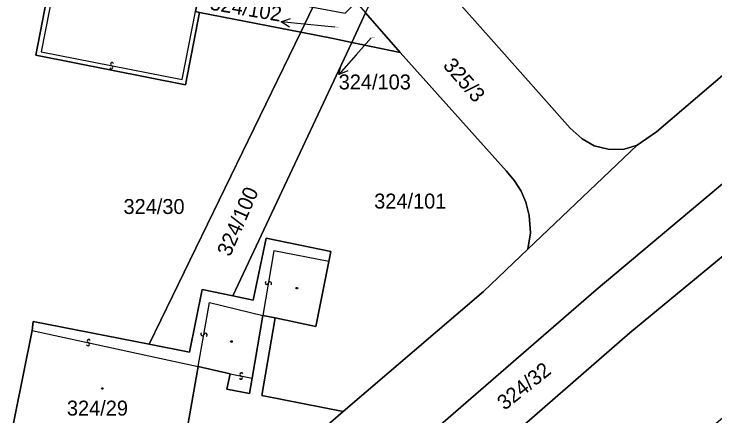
# Model space of a CAD drawing. Extents: x -598233 to -596890, y -1157848 to -1156431.
# Drawn here: x -597053.2 to -596973.4, y -1157634.7 to -1157589 of the extents above; entities that cross this region are included whole.
import ezdxf

# ---------------------------------------------------------------- set-up
doc = ezdxf.new("R2010")
doc.units = 0
for name, color, linetype in [('Level 1', 7, 'Continuous'), ('Level 13', 7, 'Continuous'), ('Level 3', 7, 'Continuous'), ('Level 4', 7, 'Continuous'), ('Level 5', 7, 'Continuous'), ('Level 57', 7, 'Continuous'), ('Level 60', 7, 'Continuous')]:
    doc.layers.add(name, color=color, linetype=linetype)

msp = doc.modelspace()

# ---------------------------------------------------------------- linework, layer by layer
at = {"layer": 'Level 1'}
for points in [[(-596957.34, -1157576.58), (-596957.03, -1157577.41), (-596956.42, -1157578.8), (-596956.35, -1157579.85), (-596956.97, -1157582.18), (-596957.47, -1157582.95), (-596958.53, -1157584.01), (-596980.03, -1157602.39), (-596982.22, -1157603.92)], [(-596982.22, -1157603.92), (-596983.82, -1157604.39), (-596985.54, -1157604.34), (-596987.13, -1157603.97), (-596988.49, -1157603.19), (-596989.87, -1157601.96), (-596998.54, -1157592.18), (-597009.12, -1157580.3)], [(-597049.19, -1157585.83), (-597050.72, -1157593.68), (-597033.66, -1157597.02), (-597032.06, -1157588.8)], [(-597020.54, -1157591.05), (-597019.15, -1157588.19)], [(-597020.54, -1157591.05), (-597032.06, -1157588.8)], [(-597014.72, -1157592.21), (-597013.15, -1157588.86)], [(-597009.22, -1157593.37), (-597013.15, -1157588.86)], [(-597037.78, -1157626.55), (-597020.54, -1157591.05)], [(-597020.54, -1157591.05), (-597016.84, -1157591.77), (-597014.72, -1157592.21)], [(-597028.29, -1157621.04), (-597014.72, -1157592.21)], [(-597014.72, -1157592.21), (-597009.22, -1157593.37)], [(-596994.68, -1157615.74), (-596994.39, -1157613.86), (-596994.54, -1157611.89), (-596994.93, -1157610.39), (-596995.46, -1157609.15), (-596996.19, -1157607.97), (-596997.12, -1157606.84), (-597009.22, -1157593.37)], [(-596966.6, -1157603.35), (-596986.89, -1157620.34), (-597025.73, -1157653.97)], [(-597004.46, -1157643.88), (-596983.09, -1157625.24), (-596962.48, -1157608.26), (-596966.6, -1157603.35)], [(-596982.22, -1157603.92), (-596994.68, -1157615.74)], [(-597017.35, -1157617.14), (-597017.12, -1157615.99), (-597024.49, -1157614.47), (-597025.95, -1157621.52), (-597028.29, -1157621.04)], [(-597015.7, -1157634.2), (-596999.74, -1157620.54), (-596994.68, -1157615.74)], [(-597023.45, -1157623.56), (-597018.82, -1157624.54), (-597017.35, -1157617.14)], [(-597028.29, -1157621.04), (-597031.77, -1157620.32), (-597033.22, -1157627.45), (-597037.78, -1157626.55)], [(-597024.85, -1157623.26), (-597026.07, -1157630.41)], [(-597023.45, -1157623.56), (-597024.85, -1157623.26)], [(-597051.1, -1157624.97), (-597050.99, -1157623.96), (-597037.78, -1157626.55)], [(-597015.7, -1157634.2), (-597024.96, -1157632.38), (-597023.45, -1157623.56)], [(-597034.74, -1157643.31), (-597054.03, -1157639.48), (-597051.1, -1157624.97)], [(-597034.74, -1157643.31), (-597032.21, -1157629.08)], [(-597028.59, -1157629.92), (-597032.21, -1157629.08)], [(-597028.59, -1157629.92), (-597028.94, -1157631.67), (-597026.36, -1157632.13), (-597026.07, -1157630.41)], [(-597015.7, -1157634.2), (-597027.78, -1157644.66)]]:
    msp.add_lwpolyline(points, dxfattribs=at)
at = {"layer": 'Level 13'}
for centre, start, end in [((-597042.033, -1157594.679), 26.23453, 258.33253), ((-597042.106, -1157595.04), 206.02008, 78.61008), ((-597024.401, -1157619.558), 117.4177, 350.0077), ((-597024.039, -1157619.623), 297.63216, 169.73015), ((-597031.741, -1157625.406), 117.24806, 349.34606), ((-597031.379, -1157625.473), 297.03361, 169.62361), ((-597044.77, -1157626.54), 204.89164, 77.48164), ((-597044.689, -1157626.18), 25.10609, 257.20409), ((-597027.366, -1157630.341), 206.15474, 78.74474), ((-597027.293, -1157629.979), 26.36919, 258.46719)]:
    msp.add_arc(centre, 0.184, start, end, dxfattribs=at)
at = {"layer": 'Level 3'}
for points in [[(-597048.67, -1157585.94), (-597050.1, -1157593.28), (-597034.05, -1157596.44), (-597032.53, -1157588.71)], [(-597017.35, -1157617.14), (-597023.59, -1157615.92), (-597024.85, -1157623.26)], [(-597032.21, -1157629.08), (-597030.91, -1157621.8), (-597024.85, -1157623.26)], [(-597051.1, -1157624.97), (-597038.36, -1157627.74), (-597032.21, -1157629.08)], [(-597028.59, -1157629.92), (-597026.07, -1157630.41)]]:
    msp.add_lwpolyline(points, dxfattribs=at)
at = {"layer": 'Level 5'}
for centre, radius in [((-597020.98, -1157620.17), 0.09), ((-597020.98, -1157620.17), 0.0521), ((-597028.43, -1157626.23), 0.09), ((-597028.43, -1157626.23), 0.0521), ((-597043.13, -1157631.58), 0.09), ((-597043.13, -1157631.58), 0.0521)]:
    msp.add_circle(centre, radius, dxfattribs=at)
at = {"layer": 'Level 57'}
for p, q in [((-597019.774, -1157590.174), (-597022.76, -1157589.88)), ((-597016.67, -1157590.48), (-597019.774, -1157590.174)), ((-597012.54, -1157591.69), (-597014.235, -1157593.611)), ((-597014.235, -1157593.611), (-597016.22, -1157595.86))]:
    msp.add_line(p, q, dxfattribs=at)
for points in [[(-597021.813, -1157590.475), (-597022.76, -1157589.88), (-597021.715, -1157589.48)], [(-597015.183, -1157595.441), (-597016.22, -1157595.86), (-597015.933, -1157594.78)]]:
    msp.add_lwpolyline(points, dxfattribs=at)
at = {"layer": 'Level 60'}
for points in [[(-597032.53, -1157588.71), (-597030.48, -1157578.08), (-597046.53, -1157574.92), (-597048.67, -1157585.94), (-597049.19, -1157585.83), (-597068.1, -1157581.96), (-597067.51, -1157579.33), (-597061.76, -1157580.42), (-597053.68, -1157570.74), (-597031.47, -1157574.96), (-597029.37, -1157577.34), (-597031.09, -1157585.94), (-597019.15, -1157588.19), (-597020.54, -1157591.05), (-597032.06, -1157588.8)], [(-597030.48, -1157578.08), (-597032.53, -1157588.71), (-597032.06, -1157588.8), (-597033.66, -1157597.02), (-597050.72, -1157593.68), (-597049.19, -1157585.83), (-597048.67, -1157585.94), (-597046.53, -1157574.92)], [(-596983.82, -1157604.39), (-596982.22, -1157603.92), (-596994.68, -1157615.74), (-596994.39, -1157613.86), (-596994.54, -1157611.89), (-596994.93, -1157610.39), (-596995.46, -1157609.15), (-596996.19, -1157607.97), (-596997.12, -1157606.84), (-597009.22, -1157593.37), (-597013.15, -1157588.86), (-597009.12, -1157580.3), (-596998.54, -1157592.18), (-596989.87, -1157601.96), (-596988.49, -1157603.19), (-596987.13, -1157603.97), (-596985.54, -1157604.34)], [(-597015.49, -1157588.88), (-597014.23, -1157587.62), (-597013.15, -1157588.86), (-597014.72, -1157592.21), (-597016.84, -1157591.77), (-597020.54, -1157591.05), (-597019.15, -1157588.19)], [(-597013.15, -1157588.86), (-597009.22, -1157593.37), (-597014.72, -1157592.21)], [(-596937.22, -1157600.55), (-596937.95, -1157603.82), (-596939.4, -1157606.55), (-596940.9, -1157608.14), (-596991.3, -1157650.87), (-597004.46, -1157643.88), (-596983.09, -1157625.24), (-596962.48, -1157608.26), (-596966.6, -1157603.35), (-596952.09, -1157590.84), (-596949.79, -1157589.69), (-596947.13, -1157589.09)], [(-597031.77, -1157620.32), (-597033.22, -1157627.45), (-597037.78, -1157626.55), (-597020.54, -1157591.05), (-597016.84, -1157591.77), (-597014.72, -1157592.21), (-597028.29, -1157621.04)], [(-596999.74, -1157620.54), (-597015.7, -1157634.2), (-597024.96, -1157632.38), (-597023.45, -1157623.56), (-597018.82, -1157624.54), (-597017.35, -1157617.14), (-597017.12, -1157615.99), (-597024.49, -1157614.47), (-597025.95, -1157621.52), (-597028.29, -1157621.04), (-597014.72, -1157592.21), (-597009.22, -1157593.37), (-596997.12, -1157606.84), (-596996.19, -1157607.97), (-596995.46, -1157609.15), (-596994.93, -1157610.39), (-596994.54, -1157611.89), (-596994.39, -1157613.86), (-596994.68, -1157615.74)], [(-597021.6, -1157658.83), (-597025.73, -1157653.97), (-596986.89, -1157620.34), (-596966.6, -1157603.35), (-596962.48, -1157608.26), (-596983.09, -1157625.24), (-597004.46, -1157643.88), (-597015.59, -1157653.59)], [(-597034.74, -1157643.31), (-597054.03, -1157639.48), (-597051.1, -1157624.97), (-597050.99, -1157623.96), (-597037.78, -1157626.55), (-597033.22, -1157627.45), (-597031.77, -1157620.32), (-597028.29, -1157621.04), (-597025.95, -1157621.52), (-597024.49, -1157614.47), (-597017.12, -1157615.99), (-597017.35, -1157617.14), (-597018.82, -1157624.54), (-597023.45, -1157623.56), (-597024.85, -1157623.26), (-597026.07, -1157630.41), (-597026.36, -1157632.13), (-597028.94, -1157631.67), (-597028.59, -1157629.92), (-597032.21, -1157629.08)], [(-597015.7, -1157634.2), (-597027.78, -1157644.66), (-597034.74, -1157643.31), (-597032.21, -1157629.08), (-597028.59, -1157629.92), (-597028.94, -1157631.67), (-597026.36, -1157632.13), (-597026.07, -1157630.41), (-597024.85, -1157623.26), (-597023.45, -1157623.56), (-597024.96, -1157632.38)]]:
    msp.add_lwpolyline(points, close=True, dxfattribs=at)
for points in [[(-596958.53, -1157584.01), (-596980.03, -1157602.39), (-596982.22, -1157603.92), (-596983.82, -1157604.39), (-596985.54, -1157604.34), (-596987.13, -1157603.97), (-596988.49, -1157603.19), (-596989.87, -1157601.96), (-596998.54, -1157592.18), (-597009.12, -1157580.3)], [(-597068.1, -1157581.96), (-597049.19, -1157585.83), (-597050.72, -1157593.68), (-597033.66, -1157597.02), (-597032.06, -1157588.8), (-597020.54, -1157591.05), (-597037.78, -1157626.55), (-597050.99, -1157623.96), (-597051.1, -1157624.97), (-597054.03, -1157639.48)], [(-597027.78, -1157644.66), (-597015.7, -1157634.2), (-596999.74, -1157620.54), (-596994.68, -1157615.74), (-596982.22, -1157603.92), (-596980.03, -1157602.39), (-596958.53, -1157584.01)], [(-596966.6, -1157603.35), (-596986.89, -1157620.34), (-597025.73, -1157653.97)]]:
    msp.add_lwpolyline(points, dxfattribs=at)

# ---------------------------------------------------------------- texts
at = {"layer": 'Level 4'}
for s, height, rotation, p in [('324/102', 0.1, 350.28018, (-597016.67, -1157590.48)), ('325/3', 1.7, 311.05602, (-597004.43, -1157594.89)), ('324/100', 1.7, 66.48354, (-597028.587, -1157616.675)), ('324/32', 1.7, 38.61, (-596997.324, -1157634.127))]:
    msp.add_text(s, height=height, rotation=rotation, dxfattribs=at).set_placement(p)
for s, height, p in [('324/103', 0.1, (-597012.54, -1157591.69)), ('324/101', 1.7, (-597012.177, -1157611.11)), ('324/29', 1.7, (-597047.164, -1157634.66))]:
    msp.add_text(s, height=height, dxfattribs=at).set_placement(p)
at = {"layer": 'Level 57'}
msp.add_text('324/102', height=1.7, rotation=350.28018, dxfattribs=at).set_placement((-597030.978, -1157588.472))
for s, p in [('324/103', (-597016.22, -1157597.56)), ('324/30', (-597040.72, -1157611.73))]:
    msp.add_text(s, height=1.7, dxfattribs=at).set_placement(p)

doc.saveas('drawing.dxf')
